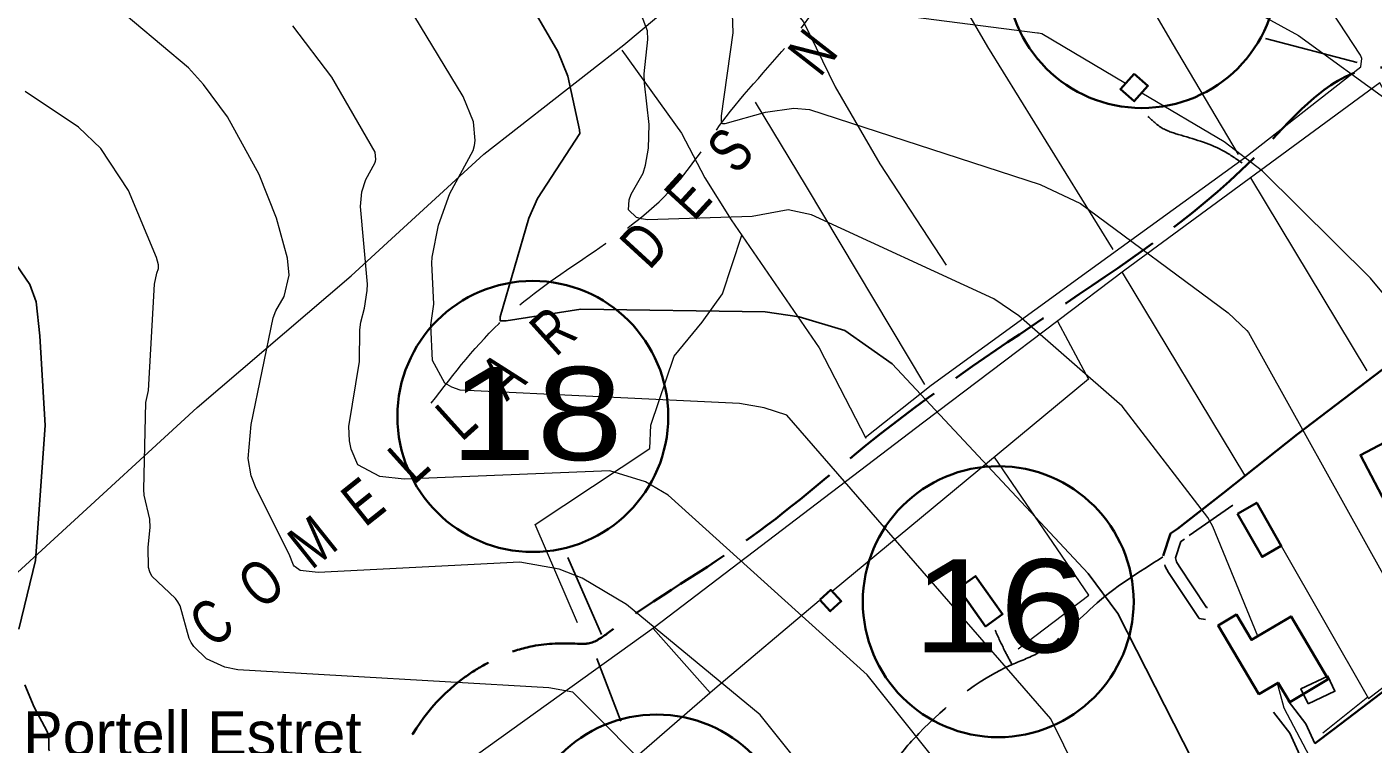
# Model space of a CAD drawing. Extents: x 483847 to 488453, y 4383581 to 4386795.
# Drawn here: x 485582.6 to 485871.9, y 4386037.5 to 4386191.5 of the extents above; entities that cross this region are included whole.
import ezdxf
from ezdxf.enums import TextEntityAlignment as Align

# ---------------------------------------------------------------- set-up
doc = ezdxf.new("R2010")
doc.units = 0
doc.header["$LTSCALE"] = 3.8
doc.linetypes.add('LONG_DASHED', pattern=[7.5, 6, -1.5])
doc.linetypes.add('MEDIUM_DASHED', pattern=[4.5, 3, -1.5])
for name, color, linetype, lineweight in [('13', 7, 'Continuous', 25), ('15', 7, 'LONG_DASHED', 13), ('21', 7, 'Continuous', 25), ('38', 7, 'Continuous', 25), ('47', 7, 'Continuous', 35), ('51', 7, 'Continuous', 13), ('6', 7, 'Continuous', 35), ('8', 7, 'Continuous', 25), ('9', 7, 'Continuous', 13)]:
    doc.layers.add(name, color=color, linetype=linetype, lineweight=lineweight)
doc.layers.add('5', color=7, linetype='Continuous')

msp = doc.modelspace()

# ---------------------------------------------------------------- linework, layer by layer
at = {"layer": '15'}
msp.add_spline([(485669.49, 4386110.7), (485685.13, 4386128.86), (485703.26, 4386142.48), (485721.48, 4386157.08), (485732.87, 4386172.22), (485748.75, 4386190.98), (485763.29, 4386210.88), (485783.67, 4386229.94), (485800.63, 4386245.68), (485821.91, 4386264.74), (485838.88, 4386275.82), (485851.88, 4386292.82), (485869.08, 4386314.93), (485890.07, 4386339.7), (485910.38, 4386364.39), (485923.72, 4386389.19)], degree=3, dxfattribs=at)
at = {"layer": '21'}
msp.add_lwpolyline([(485857.88, 4386046.17), (485863.68, 4386048.87), (485862.17, 4386052.11), (485856.37, 4386049.41)], close=True, dxfattribs=at)
at = {"layer": '38', "linetype": 'MEDIUM_DASHED'}
msp.add_lwpolyline([(485841.71, 4386088.82), (485831.31, 4386081.53), (485830.57, 4386081.04), (485829.4, 4386077.49), (485829.64, 4386076.65), (485830.17, 4386075.72), (485836.08, 4386066.87), (485836.3, 4386066.83)], dxfattribs=at)
at = {"layer": '38'}
for points in [[(485827.09, 4386076.01), (485827.2, 4386075.61), (485827.94, 4386074.34), (485834.52, 4386064.48), (485835.84, 4386064.24)], [(485859.35, 4386037.6), (485857.42, 4386041.87), (485853.64, 4386046.78)], [(485856.11, 4386035.1), (485853.99, 4386039.82), (485850.49, 4386044.36)]]:
    msp.add_lwpolyline(points, dxfattribs=at)
at = {"layer": '38', "linetype": 'LONG_DASHED'}
for points in [[(485843.71, 4386162.3), (485839.4, 4386165.07), (485829.99, 4386168.43), (485826.11, 4386170.06), (485824.26, 4386171.59), (485821.81, 4386173.72)], [(485826.71, 4386077.69), (485811.73, 4386067.09), (485800.26, 4386057.27), (485794.3, 4386054.58), (485774.27, 4386039.79), (485768.39, 4386032.67), (485764.65, 4386022.37), (485764.76, 4386020.04), (485765.31, 4386005.85)], [(485790.65, 4386061.99), (485792.76, 4386057.46), (485794.3, 4386054.58)]]:
    msp.add_spline(points, degree=3, dxfattribs=at)
at = {"layer": '47'}
for points in [[(485820.5, 4386181.47), (485817.58, 4386178.17), (485820.56, 4386175.54), (485823.48, 4386178.84)], [(485876.89, 4386084.84), (485869.15, 4386099.58), (485889.8, 4386110.43), (485891.63, 4386106.92), (485879.31, 4386100.5), (485885.28, 4386089.02)], [(485842.71, 4386086.98), (485848, 4386077.72), (485852.14, 4386080.09), (485846.85, 4386089.35)], [(485782.75, 4386070.96), (485788.58, 4386062.79), (485792.27, 4386065.42), (485786.44, 4386073.59)], [(485753, 4386068.46), (485755.34, 4386070.6), (485757.57, 4386068.17), (485755.23, 4386066.03)], [(485862.23, 4386051.43), (485854.25, 4386064.91), (485845.73, 4386059.87), (485842.49, 4386065.32), (485838.57, 4386062.99), (485847.33, 4386048.23), (485851.46, 4386050.69), (485853.95, 4386046.5)]]:
    msp.add_lwpolyline(points, close=True, dxfattribs=at)
at = {"layer": '51'}
for p, q in [((485845.53, 4386159.09), (485870.53, 4386117.65)), ((485817.93, 4386138.8), (485844.25, 4386095.29)), ((485717.19, 4386062.33), (485729.44, 4386048.55)), ((485870.76, 4386047.55), (485861.09, 4386039.82))]:
    msp.add_line(p, q, dxfattribs=at)
for points in [[(485557.69, 4386053.4), (485619.2, 4386109.77), (485652.25, 4386138.03), (485680.76, 4386164.19), (485710.88, 4386187.69), (485764.88, 4386232.91), (485825.71, 4386283.82), (485846.45, 4386301.6)], [(485762.73, 4386103.36), (485776.92, 4386114.56), (485810.74, 4386139.14), (485844.25, 4386163.42), (485869.22, 4386182.95), (485869.47, 4386184.74), (485869.18, 4386185.42), (485837.31, 4386234.05), (485824.99, 4386254.49)], [(485800.5, 4386236.46), (485828.7, 4386188.03), (485842.84, 4386164.12)], [(485815.98, 4386143.72), (485789.07, 4386187.25), (485770.24, 4386219.63)], [(485735.88, 4386208.94), (485749.45, 4386192.62), (485756.3, 4386178.64), (485765.9, 4386162.14), (485780.14, 4386140.33)], [(485710.42, 4386186.5), (485723.29, 4386168.68), (485728.26, 4386159.08), (485733.91, 4386150.07), (485752.87, 4386122.63), (485762.88, 4386103.21)], [(485896.26, 4386137.61), (485873.3, 4386179.51), (485818.54, 4386139.25), (485775.31, 4386106.63), (485717.35, 4386062.44), (485651.24, 4386014.99), (485668.16, 4385996.66)], [(485775.57, 4386114.73), (485750.14, 4386157.27), (485739.15, 4386175.36)], [(485700.93, 4386063.58), (485691.85, 4386084.64), (485716.47, 4386100.95), (485716.69, 4386105.97), (485721.71, 4386120.83), (485727.67, 4386128.1), (485732.1, 4386134.19), (485736.26, 4386146.78)], [(485804.08, 4386128.34), (485810.71, 4386115.88), (485755.66, 4386070.26)], [(485795.62, 4386057.94), (485810.79, 4386069.5), (485790.5, 4386099.14)], [(485852.14, 4386080.09), (485870.88, 4386047.33), (485924.59, 4386088.66), (485921.15, 4386094.64)], [(485620.67, 4385955.7), (485669.28, 4385996.42), (485730.44, 4386049.42), (485752.85, 4386068.31)]]:
    msp.add_lwpolyline(points, dxfattribs=at)
at = {"layer": '6', "lineweight": 25}
for p, q in [((485848.76, 4386189.06), (485868.41, 4386183.9)), ((485698.84, 4386077.56), (485706.08, 4386061.05)), ((485710.21, 4386042.46), (485705.04, 4386055.88))]:
    msp.add_line(p, q, dxfattribs=at)
at = {"layer": '6'}
for points in [[(485900.27, 4386137.97), (485855.62, 4386104.09), (485839.67, 4386091.4)], [(485839.67, 4386091.4), (485829.87, 4386083.73), (485828.36, 4386082.72), (485826.77, 4386077.91)], [(485925.15, 4386087.47), (485915.18, 4386082.02), (485909.67, 4386076.07), (485885.14, 4386057.23), (485863.44, 4386040.74), (485859.35, 4386037.6)]]:
    msp.add_lwpolyline(points, dxfattribs=at)
for centre in [(485822.2, 4386203.2), (485691.31, 4386107.87), (485791.32, 4386068.09), (485717.93, 4386014.75)]:
    msp.add_circle(centre, 29.1, dxfattribs=at)
at = {"layer": '6', "linetype": 'LONG_DASHED'}
msp.add_spline([(485618.34, 4385970.59), (485618.38, 4385973.67), (485619.29, 4385979.81), (485620.52, 4385981.96), (485624.55, 4385985.66), (485631.1, 4385992.24), (485636.66, 4385997.79), (485642.54, 4386005.21), (485653.19, 4386020.51), (485656.61, 4386023.69), (485660.14, 4386028.67), (485662.93, 4386034.86), (485676.75, 4386051.92), (485681.6, 4386054.92), (485684.85, 4386056.53), (485691.33, 4386058.54), (485700.94, 4386059.07), (485703.19, 4386059.12), (485707.58, 4386061.46), (485738.19, 4386081.95), (485766.12, 4386104.21), (485805.91, 4386132.23), (485848.56, 4386165.68), (485871.76, 4386182.68), (485874.39, 4386182.72), (485874.99, 4386182.56)], degree=3, dxfattribs=at)
at = {"layer": '8'}
for points in [[(485768.54, 4386119.2), (485758.38, 4386126.35), (485748.52, 4386129.24), (485741.23, 4386130.31), (485701.65, 4386130.9), (485685.62, 4386128.39), (485684.31, 4386128.38), (485684.29, 4386128.78), (485684.32, 4386129.02), (485684.33, 4386129.06), (485684.31, 4386129.27), (485690.44, 4386150.48), (485692.3, 4386154.68), (485701.45, 4386168.66), (485701.38, 4386169.43), (485698.86, 4386180.93), (485696.68, 4386186.23), (485689.04, 4386199.47)], [(485580.85, 4386062.22), (485584.44, 4386076.94), (485586.5, 4386105.95), (485585.39, 4386125.21), (485584.57, 4386132.47), (485583.26, 4386136.2), (485567.05, 4386159.76)], [(485920.72, 4385876.29), (485918.39, 4385887.68), (485912.72, 4385899.98), (485867.09, 4385967.27), (485817, 4386065.55), (485810.62, 4386074.17), (485768.54, 4386119.2)], [(485587.45, 4386036.09), (485587.35, 4386036.38), (485587.31, 4386039.08), (485586.94, 4386040.18), (485584.14, 4386045.43), (485582.18, 4386050.26)]]:
    msp.add_lwpolyline(points, dxfattribs=at)
at = {"layer": '9'}
for points in [[(485570.3, 4386288.04), (485592.74, 4386291.68), (485596.03, 4386292.6), (485600, 4386294.51), (485604.92, 4386296.1), (485609.58, 4386296.57), (485638.02, 4386295.86), (485642.92, 4386295.06), (485698.58, 4386269.04), (485704.9, 4386265.05), (485724.31, 4386238.76), (485728, 4386231.59), (485729.14, 4386227.28), (485729.43, 4386224.85), (485729.37, 4386220.36), (485728.54, 4386214.95), (485727.85, 4386213.2), (485727.76, 4386211.34), (485728.28, 4386209.62), (485733.27, 4386198.06), (485734.16, 4386194.31), (485734.31, 4386190.26)], [(485795.95, 4386211.3), (485801.5, 4386211.29), (485818.87, 4386206.81), (485841.44, 4386197.65), (485855.84, 4386189.7), (485875.93, 4386175.1), (485898.54, 4386150.6), (485903.05, 4386144.56), (485905.35, 4386140.37), (485905.66, 4386139.45), (485905.83, 4386138.63), (485905.23, 4386136.55), (485904.2, 4386135.12), (485904.09, 4386134.72), (485904.05, 4386134.31), (485904.55, 4386132.81), (485925.84, 4386082.54)], [(485844.43, 4385958.22), (485802.62, 4386042.93), (485745.86, 4386108.17), (485741.04, 4386109.74), (485735.75, 4386110.62), (485675.71, 4386113.52), (485673.9, 4386114.15), (485672.42, 4386115.01), (485669.75, 4386119.91), (485669.41, 4386127.5), (485670.03, 4386131.98), (485669.59, 4386140.81), (485669.7, 4386142.1), (485671.06, 4386148.92), (485673.45, 4386155.74), (485678.52, 4386164.96), (485678.8, 4386166.03), (485678.96, 4386167.12), (485678.59, 4386171.13), (485676.36, 4386176.58), (485661.9, 4386200.49)], [(485756.14, 4386023.79), (485740.14, 4386043.82), (485711.43, 4386067.45), (485701.93, 4386073.13), (485696.97, 4386075.1), (485688.56, 4386076.55), (485645.17, 4386074.33), (485641.35, 4386074.77), (485640.23, 4386075.54), (485640.02, 4386075.73), (485639.86, 4386075.91), (485638.96, 4386078.27), (485631.84, 4386092.38), (485630.81, 4386095.13), (485630.16, 4386098.83), (485630.77, 4386106.17), (485635.51, 4386129.05), (485636.13, 4386130.58), (485637.9, 4386133.66), (485638.98, 4386138.22), (485638.62, 4386141.86), (485636.25, 4386150.44), (485632.52, 4386159.79), (485625.74, 4386172.24), (485620.57, 4386179.16), (485617.34, 4386182.75), (485599.9, 4386197.38)], [(485847.08, 4386060.67), (485837.42, 4386084.22), (485836.38, 4386086.18), (485817.98, 4386110.07), (485795.75, 4386129.44), (485790.35, 4386133.16), (485751.17, 4386151.19), (485746.15, 4386152.25), (485738.48, 4386150.82), (485715.98, 4386150.06), (485714.67, 4386150.29), (485713.62, 4386150.59), (485711.86, 4386152.27), (485712.05, 4386154.41), (485712.44, 4386155.58), (485715, 4386160.12), (485715.54, 4386161.81), (485716.16, 4386165.45), (485716.31, 4386170.57), (485715.28, 4386179.47), (485715.23, 4386181.43), (485716.02, 4386188.79), (485715.96, 4386190.65), (485714.7, 4386194.05)], [(485818.65, 4386179.38), (485800.69, 4386190), (485799.96, 4386190.19), (485799.73, 4386190.19), (485760.76, 4386195.21)], [(485783.12, 4386027.32), (485763.18, 4386052.4), (485720.4, 4386090.96), (485715.5, 4386093.8), (485707.87, 4386096.19), (485663.64, 4386094.41), (485658.46, 4386094.94), (485653.7, 4386097.45), (485652.31, 4386100.84), (485651.9, 4386102.62), (485651.79, 4386105.68), (485654.09, 4386119.64), (485654.14, 4386126.47), (485654.36, 4386128.09), (485655.13, 4386131.09), (485655.74, 4386134.94), (485655.77, 4386136.29), (485654.27, 4386152.92), (485654.55, 4386156.13), (485655.46, 4386158.73), (485657.4, 4386162.25), (485657.5, 4386162.66), (485657.57, 4386163.07), (485657.42, 4386164.6), (485648.1, 4386180.75), (485639.74, 4386191.75)], [(485734.31, 4386190.26), (485731.78, 4386172.43), (485731.8, 4386171.89), (485731.76, 4386171.38), (485731.86, 4386170.94), (485731.94, 4386170.87), (485732.04, 4386170.81), (485732.62, 4386170.77), (485741.33, 4386173.18), (485747.41, 4386174.08), (485750.75, 4386173.81), (485800.31, 4386157.69), (485809.02, 4386153.58), (485840.7, 4386130.14), (485844.76, 4386126.32), (485845.12, 4386125.89), (485873.96, 4386074.05)], [(485615.07, 4386068.03), (485614.53, 4386068.8), (485609.43, 4386073.58), (485609.03, 4386074.47), (485608.74, 4386075.46), (485608.69, 4386079.77), (485609.09, 4386084.03), (485609.04, 4386085.84), (485607.81, 4386090.96), (485607.71, 4386092.16), (485608.18, 4386110.83), (485608.76, 4386113.44), (485610.04, 4386136.24), (485610.53, 4386138.63), (485610.87, 4386139.66), (485610.88, 4386140.01), (485610.86, 4386140.4), (485610.49, 4386142.02), (485604.42, 4386156.39), (485598.48, 4386165.39), (485593.66, 4386169.99), (485582.21, 4386177.63)], [(485886.63, 4386108.77), (485876.74, 4386126.87), (485875.91, 4386130.62), (485874.46, 4386133.78), (485871.34, 4386137.59), (485848.09, 4386160.55), (485839.85, 4386166.86), (485822.14, 4386177.32)], [(485802.68, 4385885.65), (485779.97, 4385938.97), (485738.36, 4386010.05), (485699.94, 4386048.67), (485694.75, 4386049.62), (485627.94, 4386053.44), (485625.14, 4386054.02), (485621.18, 4386055.84), (485618.48, 4386058.47), (485617.93, 4386059.3), (485617.47, 4386060.18), (485615.53, 4386067.2), (485615.07, 4386068.03)], [(485945.42, 4385880.61), (485943.73, 4385893.33), (485940.68, 4385902.73), (485939.4, 4385905.59), (485931.11, 4385920.25), (485888.24, 4385978.06), (485852.75, 4386045.19), (485851.45, 4386050), (485851.22, 4386050.55)]]:
    msp.add_lwpolyline(points, dxfattribs=at)

# ---------------------------------------------------------------- texts
at = {"layer": '13', "width": 1.25}
for s, p in [('18', (485692.09, 4386098.49)), ('16', (485791.59, 4386057.21))]:
    msp.add_text(s, height=20, dxfattribs=at).set_placement(p, align=Align.CENTER)
at = {"layer": '5', "width": 0.75}
for s, rotation, p in [('N', 52.045, (485755.16, 4386183.21)), ('S', 47.541, (485737.22, 4386161.89)), ('E', 47.541, (485728.1, 4386151.93)), ('D', 47.541, (485718.7, 4386141.66)), ('R', 42.032, (485698.78, 4386122.78)), ('A', 42.032, (485688.04, 4386113.1)), ('L', 42.032, (485678, 4386104.04)), ('L', 42.032, (485667.75, 4386094.8)), ('E', 38.564, (485657.75, 4386085.9)), ('M', 38.564, (485646.89, 4386077.25)), ('O', 38.564, (485635.87, 4386068.47)), ('C', 38.564, (485625.23, 4386059.99))]:
    msp.add_text(s, height=9.49, rotation=rotation, dxfattribs=at).set_placement(p, align=Align.CENTER)
at = {"layer": '5'}
msp.add_text('es Portell Estret', height=9.5, dxfattribs=at).set_placement((485654.55, 4386035.04), align=Align.RIGHT)

doc.saveas('drawing.dxf')
